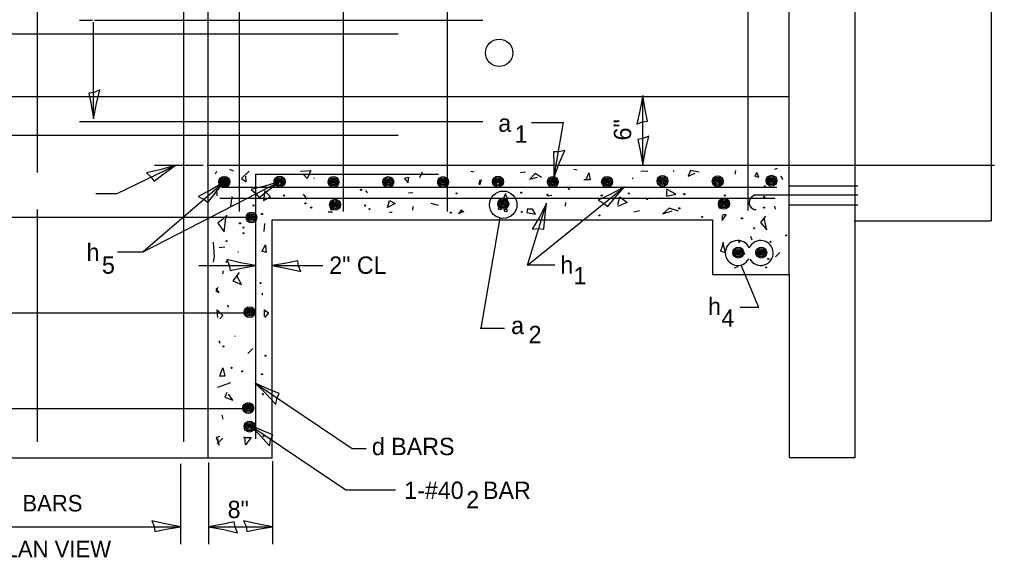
# Model space of a CAD drawing. Extents: x 2133490 to 2172050, y 2138301 to 2145980.
# Drawn here: x 2141742.8 to 2142079.5, y 2145248.4 to 2145434.3 of the extents above; entities that cross this region are included whole.
import ezdxf

# ---------------------------------------------------------------- set-up
doc = ezdxf.new("R2010")
doc.units = 0
for name, color, linetype in [('Level 40', 7, 'Continuous'), ('Level 63', 7, 'Continuous'), ('ROW_PR_Notes', 7, 'Continuous')]:
    doc.layers.add(name, color=color, linetype=linetype)

msp = doc.modelspace()

# ---------------------------------------------------------------- linework, layer by layer
at = {"layer": 'Level 40'}
for p, q in [((2142008.67, 2145383.93), (2142055.92, 2145383.93)), ((2142055.92, 2145383.93), (2142079.55, 2145383.93)), ((2142008.68, 2145376.84), (2142032.38, 2145376.84)), ((2142032.38, 2145373.54), (2142008.68, 2145373.54)), ((2142008.68, 2145370.23), (2142032.38, 2145370.23))]:
    msp.add_line(p, q, dxfattribs=at)
for centre, radius in [((2141908.5, 2145422.75), 4.73), ((2141813.52, 2145378.1), 1.89), ((2141813.61, 2145378.18), 1.89), ((2141812.5, 2145378.44), 0.473), ((2141813.52, 2145378.1), 1.42), ((2141812.59, 2145378.53), 0.473), ((2141813.61, 2145378.18), 1.42), ((2141813.52, 2145378.1), 0.945), ((2141813.61, 2145378.18), 0.945), ((2141813.18, 2145378.44), 0.473), ((2141813.27, 2145378.53), 0.473), ((2141813.52, 2145378.1), 0.473), ((2141813.61, 2145378.18), 0.473), ((2141814.54, 2145377.75), 0.473), ((2141814.63, 2145377.84), 0.473), ((2141832.68, 2145378.26), 1.89), ((2141831.66, 2145378.6), 0.473), ((2141832.68, 2145378.26), 1.42), ((2141832.68, 2145378.26), 0.945), ((2141832.34, 2145378.6), 0.473), ((2141832.68, 2145378.26), 0.473), ((2141833.71, 2145377.92), 0.473), ((2141851.27, 2145378.18), 1.89), ((2141850.24, 2145378.52), 0.473), ((2141851.27, 2145378.18), 1.42), ((2141851.27, 2145378.18), 0.945), ((2141850.93, 2145378.52), 0.473), ((2141851.27, 2145378.18), 0.473), ((2141852.29, 2145377.84), 0.473), ((2141870.18, 2145378.1), 1.89), ((2141869.16, 2145378.44), 0.473), ((2141870.18, 2145378.1), 1.42), ((2141870.18, 2145378.1), 0.945), ((2141869.84, 2145378.44), 0.473), ((2141870.18, 2145378.1), 0.473), ((2141871.21, 2145377.75), 0.473), ((2141889.1, 2145378.1), 1.89), ((2141888.07, 2145378.44), 0.473), ((2141889.1, 2145378.1), 1.42), ((2141889.1, 2145378.1), 0.945), ((2141888.75, 2145378.44), 0.473), ((2141889.1, 2145378.1), 0.473), ((2141890.12, 2145377.75), 0.473), ((2141908.09, 2145378.26), 1.89), ((2141907.07, 2145378.6), 0.473), ((2141908.09, 2145378.26), 1.42), ((2141908.09, 2145378.26), 0.945), ((2141907.75, 2145378.6), 0.473), ((2141908.09, 2145378.26), 0.473), ((2141909.12, 2145377.92), 0.473), ((2141927.01, 2145378.18), 1.89), ((2141925.98, 2145378.52), 0.473), ((2141927.01, 2145378.18), 1.42), ((2141927.01, 2145378.18), 0.945), ((2141926.67, 2145378.52), 0.473), ((2141927.01, 2145378.18), 0.473), ((2141928.03, 2145377.84), 0.473), ((2141945.76, 2145378.18), 1.89), ((2141944.73, 2145378.52), 0.473), ((2141945.76, 2145378.18), 1.42), ((2141945.76, 2145378.18), 0.945), ((2141945.42, 2145378.52), 0.473), ((2141945.76, 2145378.18), 0.473), ((2141946.78, 2145377.84), 0.473), ((2141964.88, 2145378.46), 1.89), ((2141963.86, 2145378.81), 0.473), ((2141964.88, 2145378.46), 1.42), ((2141964.88, 2145378.46), 0.945), ((2141964.54, 2145378.81), 0.473), ((2141964.88, 2145378.46), 0.473), ((2141965.9, 2145378.12), 0.473), ((2141983.96, 2145378.38), 1.89), ((2141983.96, 2145378.38), 1.89), ((2141982.94, 2145378.72), 0.473), ((2141983.96, 2145378.38), 1.42), ((2141983.96, 2145378.38), 0.945), ((2141983.62, 2145378.72), 0.473), ((2141983.96, 2145378.38), 0.473), ((2141984.98, 2145378.04), 0.473), ((2142002.53, 2145378.56), 1.89), ((2142001.5, 2145378.9), 0.473), ((2142002.53, 2145378.56), 1.42), ((2142002.53, 2145378.56), 0.945), ((2142002.18, 2145378.9), 0.473), ((2142002.53, 2145378.56), 0.473), ((2142003.55, 2145378.22), 0.473), ((2141860.77, 2145375.42), 0.189), ((2141909.9, 2145370.28), 4.73), ((2142000.2, 2145376.65), 0.189), ((2141834.21, 2145373.45), 0.189), ((2141851.82, 2145370.28), 1.89), ((2141851.82, 2145370.28), 1.42), ((2141893.72, 2145374.19), 0.189), ((2141909.9, 2145370.58), 1.89), ((2141909.9, 2145370.58), 1.42), ((2141909.9, 2145370.58), 0.945), ((2141916.1, 2145374.43), 0.189), ((2141925.2, 2145373.7), 0.189), ((2141943.89, 2145373.45), 0.189), ((2141953.23, 2145374.19), 0.189), ((2141959.63, 2145372.22), 0.189), ((2141972.41, 2145373.94), 0.189), ((2141986.12, 2145370.62), 1.89), ((2141986.12, 2145370.62), 1.89), ((2141986.12, 2145370.62), 1.42), ((2141986.12, 2145370.62), 0.945), ((2141986.43, 2145373.45), 0.189), ((2141987.41, 2145371.48), 0.189), ((2141999.96, 2145372.96), 0.189), ((2141823.63, 2145370.01), 0.189), ((2141841.58, 2145370.75), 0.189), ((2141843.55, 2145369.27), 0.189), ((2141850.8, 2145370.63), 0.473), ((2141850.8, 2145368.82), 0.473), ((2141851.82, 2145370.28), 0.945), ((2141851.48, 2145370.63), 0.473), ((2141851.82, 2145370.28), 0.473), ((2141852.84, 2145369.94), 0.473), ((2141862.24, 2145370.01), 0.189), ((2141863.72, 2145368.78), 0.189), ((2141908.73, 2145368.97), 0.473), ((2141908.88, 2145370.93), 0.473), ((2141909.56, 2145370.93), 0.473), ((2141909.9, 2145370.58), 0.473), ((2141910.77, 2145368.29), 0.473), ((2141910.92, 2145370.24), 0.473), ((2141970.69, 2145369.02), 0.189), ((2141984.94, 2145369.45), 0.473), ((2141985.1, 2145370.96), 0.473), ((2141985.78, 2145370.96), 0.473), ((2141986.12, 2145370.62), 0.473), ((2141987.14, 2145370.27), 0.473), ((2141999.96, 2145369.27), 0.189), ((2141822.94, 2145365.87), 1.89), ((2141821.91, 2145366.21), 0.473), ((2141822.94, 2145365.87), 1.42), ((2141822.94, 2145365.87), 0.945), ((2141822.59, 2145366.21), 0.473), ((2141822.94, 2145365.87), 0.473), ((2141823.96, 2145365.53), 0.473), ((2141826.58, 2145367.06), 0.189), ((2141891.75, 2145367.55), 0.189), ((2141916.34, 2145367.79), 0.189), ((2141943.15, 2145366.57), 0.189), ((2141978.56, 2145366.07), 0.189), ((2141992.33, 2145365.58), 0.189), ((2141818.96, 2145363.86), 0.189), ((2141820.19, 2145362.38), 0.189), ((2141996.51, 2145362.14), 0.189), ((2141820.19, 2145360.42), 0.189), ((2142007.58, 2145359.68), 0.189), ((2141814.29, 2145357.71), 0.189), ((2141991.05, 2145353.73), 1.89), ((2141991.05, 2145353.73), 1.42), ((2141991.05, 2145353.73), 0.945), ((2141991.35, 2145357.47), 0.189), ((2141998.98, 2145353.73), 1.89), ((2141998.98, 2145353.73), 1.42), ((2141998.98, 2145353.73), 0.945), ((2142002.17, 2145357.47), 0.189), ((2141990.03, 2145353.39), 0.473), ((2141990.71, 2145353.39), 0.473), ((2141991.05, 2145353.73), 0.473), ((2141992.08, 2145354.07), 0.473), ((2141993.07, 2145353.29), 0.189), ((2141997.96, 2145353.39), 0.473), ((2141998.64, 2145353.39), 0.473), ((2141998.98, 2145353.73), 0.473), ((2142000.01, 2145354.07), 0.473), ((2142001.43, 2145351.56), 0.189), ((2141814.29, 2145350.58), 0.189), ((2142000.69, 2145348.61), 0.189), ((2141826.09, 2145343.2), 0.189), ((2141822.28, 2145333.16), 1.89), ((2141822.28, 2145333.16), 1.42), ((2141821.25, 2145333.5), 0.473), ((2141822.28, 2145333.16), 0.945), ((2141821.93, 2145333.5), 0.473), ((2141822.28, 2145333.16), 0.473), ((2141823.3, 2145332.82), 0.473), ((2141813.3, 2145321.32), 0.189), ((2141827.81, 2145318.12), 0.189), ((2141816.01, 2145313.94), 0.189), ((2141819.7, 2145312.71), 0.189), ((2141826.58, 2145311.72), 0.189), ((2141826.83, 2145304.84), 0.189), ((2141821.83, 2145300.01), 1.89), ((2141820.8, 2145300.35), 0.473), ((2141821.83, 2145300.01), 1.42), ((2141821.83, 2145300.01), 0.945), ((2141821.48, 2145300.35), 0.473), ((2141821.83, 2145300.01), 0.473), ((2141822.85, 2145299.66), 0.473), ((2141822.25, 2145293.62), 1.89), ((2141821.23, 2145293.96), 0.473), ((2141822.25, 2145293.62), 1.42), ((2141822.25, 2145293.62), 0.945), ((2141821.91, 2145293.96), 0.473), ((2141822.25, 2145293.62), 0.473), ((2141823.27, 2145293.28), 0.473), ((2141827.07, 2145290.33), 0.189)]:
    msp.add_circle(centre, radius, dxfattribs=at)
for centre, start, end in [((2141990.88, 2145353.61), 24.9941, 332.0982), ((2141998.81, 2145353.61), 209.5562, 156.8179)]:
    msp.add_arc(centre, 4.31, start, end, dxfattribs=at)
at = {"layer": 'Level 63'}
for p, q in [((2141958.06, 2145383.96), (2141958.06, 2145408.04)), ((2141804.81, 2145349.25), (2141824.46, 2145349.25)), ((2141830.04, 2145349.25), (2141847.54, 2145349.25)), ((2141822.02, 2145294.3), (2141855.58, 2145271.73)), ((2141808.11, 2145281.26), (2141808.11, 2145253.01)), ((2141830.23, 2145281.72), (2141830.23, 2145253.01)), ((2141855.58, 2145271.73), (2141872.67, 2145271.73)), ((2141808.11, 2145259.01), (2141830.23, 2145259.01))]:
    msp.add_line(p, q, dxfattribs=at)
for points in [[(2141770.52, 2145409.92), (2141768.6, 2145409.1), (2141766.76, 2145408.79), (2141767.56, 2145404.92), (2141768.43, 2145399.92), (2141769.4, 2145405.25)], [(2141955.97, 2145398.05), (2141957.89, 2145398.86), (2141959.73, 2145399.17), (2141958.92, 2145403.04), (2141958.06, 2145408.04), (2141957.09, 2145402.71)], [(2141960.15, 2145393.96), (2141958.23, 2145393.14), (2141956.39, 2145392.83), (2141957.19, 2145388.96), (2141958.06, 2145383.96), (2141959.03, 2145389.29)], [(2141931.15, 2145388.99), (2141929.12, 2145388.51), (2141927.25, 2145388.52), (2141927.38, 2145384.57), (2141927.38, 2145379.49), (2141929.25, 2145384.58)], [(2141786.64, 2145381.31), (2141788.21, 2145379.94), (2141789.3, 2145378.42), (2141792.43, 2145380.83), (2141796.55, 2145383.8), (2141791.33, 2145382.34)], [(2141822.84, 2145375.55), (2141824.44, 2145374.21), (2141825.56, 2145372.72), (2141828.63, 2145375.21), (2141832.68, 2145378.26), (2141827.5, 2145376.69)], [(2141804.58, 2145373.16), (2141806.45, 2145372.24), (2141807.88, 2145371.05), (2141810.29, 2145374.18), (2141813.52, 2145378.1), (2141808.84, 2145375.35)], [(2141942.72, 2145371.83), (2141944.56, 2145370.85), (2141945.96, 2145369.61), (2141948.47, 2145372.67), (2141951.81, 2145376.48), (2141947.05, 2145373.89)], [(2141919.93, 2145361.83), (2141922.01, 2145362.04), (2141923.86, 2145361.8), (2141924.23, 2145365.73), (2141924.88, 2145370.77), (2141922.38, 2145365.96)], [(2141814.46, 2145351.34), (2141815.28, 2145349.42), (2141815.59, 2145347.58), (2141819.46, 2145348.38), (2141824.46, 2145349.25), (2141819.13, 2145350.22)], [(2141840.04, 2145347.16), (2141839.23, 2145349.08), (2141838.91, 2145350.92), (2141835.04, 2145350.12), (2141830.04, 2145349.25), (2141835.38, 2145348.28)], [(2141831.35, 2145301.31), (2141831.74, 2145303.36), (2141832.51, 2145305.06), (2141828.85, 2145306.55), (2141824.22, 2145308.62), (2141828.1, 2145304.84)], [(2141829.15, 2145286.98), (2141829.55, 2145289.03), (2141830.32, 2145290.74), (2141826.66, 2145292.23), (2141822.02, 2145294.3), (2141825.91, 2145290.52)], [(2141788.49, 2145261.1), (2141789.3, 2145259.18), (2141789.61, 2145257.34), (2141793.48, 2145258.14), (2141798.48, 2145259.01), (2141793.15, 2145259.98)], [(2141818.11, 2145256.92), (2141817.3, 2145258.84), (2141816.98, 2145260.68), (2141813.11, 2145259.87), (2141808.11, 2145259.01), (2141813.45, 2145258.04)], [(2141820.23, 2145261.1), (2141821.05, 2145259.18), (2141821.36, 2145257.34), (2141825.23, 2145258.14), (2141830.23, 2145259.01), (2141824.9, 2145259.98)]]:
    msp.add_lwpolyline(points, close=True, dxfattribs=at)
at = {"layer": 'ROW_PR_Notes'}
for p, q in [((2142031.37, 2145282.81), (2142031.37, 2145544.62)), ((2141807.95, 2145282.81), (2141807.95, 2145535.13)), ((2142008.67, 2145346.13), (2142008.67, 2145535.17)), ((2141799.55, 2145288.36), (2141799.55, 2145516.15)), ((2141818.79, 2145367.98), (2141818.79, 2145510.87)), ((2141854.7, 2145367.98), (2141854.7, 2145510.87)), ((2141994.51, 2145368.29), (2141994.51, 2145512.68)), ((2141749.05, 2145381.46), (2141749.05, 2145500.96)), ((2141890.61, 2145367.98), (2141890.61, 2145451.09)), ((2142078.36, 2145437.15), (2142078.36, 2145364.72)), ((2141763.51, 2145434.01), (2141767.98, 2145434.01)), ((2141768.43, 2145399.92), (2141768.43, 2145433.32)), ((2141768.73, 2145434.01), (2141902.82, 2145434.01)), ((2141690.78, 2145429.29), (2141873.63, 2145429.29)), ((2141908.5, 2145422.75), (2141908.5, 2145422.75)), ((2142008.67, 2145407.55), (2141675.65, 2145407.55)), ((2141763.51, 2145399.05), (2141902.82, 2145399.05)), ((2141919.62, 2145398.72), (2141930.71, 2145398.72)), ((2141927.38, 2145379.49), (2141930.71, 2145398.72)), ((2141690.78, 2145394.32), (2141873.63, 2145394.32)), ((2141789.46, 2145383.93), (2141806.29, 2145383.93)), ((2141807.61, 2145383.93), (2142008.67, 2145383.93)), ((2141810.84, 2145381.81), (2141810.35, 2145380.83)), ((2141816.72, 2145381.92), (2141815.49, 2145382.44)), ((2141822.17, 2145381.92), (2141819.53, 2145379.28)), ((2141839.91, 2145381.92), (2141843.42, 2145382.09)), ((2141843.42, 2145382.09), (2141842.19, 2145379.28)), ((2141881.91, 2145381.56), (2141880.93, 2145379.6)), ((2141899.87, 2145381.56), (2141898.64, 2145381.81)), ((2141917.57, 2145381.56), (2141915.85, 2145381.32)), ((2141935.44, 2145382.27), (2141934.21, 2145382.44)), ((2141948.79, 2145382.09), (2141948.79, 2145382.09)), ((2141952.25, 2145382.3), (2141952.25, 2145382.3)), ((2141959.85, 2145381.92), (2141957.39, 2145381.74)), ((2141968.72, 2145381.81), (2141968.97, 2145382.06)), ((2141974.61, 2145382.09), (2141973.73, 2145380.16)), ((2141977.59, 2145381.57), (2141974.61, 2145382.09)), ((2141990.12, 2145382.06), (2141989.87, 2145380.83)), ((2142004.46, 2145382.8), (2142003.58, 2145382.44)), ((2141785.51, 2145354.02), (2141832.68, 2145378.26)), ((2141819.53, 2145379.28), (2141821.11, 2145378.23)), ((2141821.11, 2145378.23), (2141820.94, 2145380.16)), ((2141824.39, 2145380.87), (2141887.49, 2145380.87)), ((2141824.46, 2145289.35), (2141824.46, 2145380.87)), ((2141842.19, 2145379.28), (2141840.78, 2145380.86)), ((2141844.53, 2145379.6), (2141844.53, 2145379.35)), ((2141875.73, 2145379.46), (2141877.14, 2145379.81)), ((2141877.14, 2145377.88), (2141875.73, 2145379.46)), ((2141877.14, 2145379.81), (2141876.96, 2145378.23)), ((2141901.55, 2145377.35), (2141901.9, 2145378.93)), ((2141902.25, 2145378.76), (2141901.72, 2145377)), ((2141901.9, 2145378.93), (2141902.25, 2145378.76)), ((2141920.87, 2145381.04), (2141919.11, 2145379.11)), ((2141919.11, 2145379.11), (2141921.74, 2145379.81)), ((2141923.15, 2145379.63), (2141920.87, 2145381.04)), ((2141939.95, 2145378.86), (2141937.74, 2145378.86)), ((2141938.48, 2145378.86), (2141939.46, 2145381.32)), ((2141939.46, 2145381.32), (2141939.95, 2145378.86)), ((2141954.7, 2145379.6), (2141954.46, 2145379.11)), ((2141973.73, 2145380.16), (2141976.19, 2145381.22)), ((2141997.44, 2145381.39), (2141996.73, 2145380.16)), ((2141996.73, 2145380.16), (2141998.14, 2145379.81)), ((2141998.14, 2145379.81), (2141997.61, 2145381.22)), ((2142006.39, 2145378.93), (2142005.87, 2145380.16)), ((2141813.52, 2145378.1), (2141785.51, 2145354.02)), ((2141811.1, 2145373.31), (2141810.93, 2145375.6)), ((2142004.36, 2145376.27), (2141812.61, 2145376.27)), ((2141827.56, 2145375.17), (2141827.07, 2145371.73)), ((2141862.98, 2145374.43), (2141862.49, 2145375.17)), ((2141931.93, 2145376.47), (2141932.81, 2145375.42)), ((2141969.46, 2145373.94), (2141966.26, 2145375.66)), ((2141966.26, 2145375.17), (2141966.26, 2145373.2)), ((2142003.76, 2145372.41), (2141812.01, 2145372.41)), ((2141816.2, 2145373.14), (2141815.67, 2145369.8)), ((2141827.07, 2145371.73), (2141829.53, 2145372.96)), ((2141829.53, 2145372.96), (2141827.81, 2145374.68)), ((2141840.84, 2145373.94), (2141842.07, 2145372.22)), ((2141869.86, 2145369.27), (2141870.6, 2145371.73)), ((2141870.6, 2145371.73), (2141872.57, 2145370.74)), ((2141877.14, 2145374.37), (2141878.72, 2145374.54)), ((2141910.69, 2145374.19), (2141909.7, 2145371.97)), ((2141909.7, 2145371.97), (2141911.42, 2145372.22)), ((2141911.42, 2145372.22), (2141910.69, 2145373.94)), ((2141926.67, 2145373.45), (2141925.2, 2145373.2)), ((2141947.33, 2145372.47), (2141947.33, 2145372.47)), ((2141949.49, 2145370.33), (2141950.19, 2145372.96)), ((2141950.19, 2145372.96), (2141952.65, 2145371.03)), ((2141966.26, 2145373.2), (2141969.46, 2145373.94)), ((2142008.68, 2145373.54), (2141996.42, 2145373.54)), ((2141749.05, 2145288.36), (2141749.05, 2145368.57)), ((2141872.57, 2145370.74), (2141869.86, 2145369.27)), ((2141878.72, 2145369.62), (2141878.54, 2145368.4)), ((2141880.93, 2145368.53), (2141880.93, 2145368.53)), ((2141887.5, 2145369.97), (2141885.04, 2145370.68)), ((2141895.44, 2145368.53), (2141894.46, 2145367.3)), ((2141895.93, 2145367.79), (2141895.44, 2145368.53)), ((2141918.31, 2145369.02), (2141918.06, 2145367.55)), ((2141920.03, 2145368.78), (2141918.56, 2145368.78)), ((2141921.01, 2145367.06), (2141920.03, 2145368.78)), ((2141931.4, 2145371.03), (2141931.23, 2145369.8)), ((2141933.8, 2145368.78), (2141933.8, 2145368.78)), ((2141952.65, 2145371.03), (2141949.32, 2145369.62)), ((2141954.95, 2145367.79), (2141956.92, 2145368.28)), ((2141967.23, 2145369.1), (2141964.95, 2145367.17)), ((2141964.95, 2145367.17), (2141968.28, 2145368.22)), ((2141970.39, 2145368.05), (2141967.23, 2145369.1)), ((2142003.58, 2145369.8), (2142003.76, 2145368.75)), ((2141690.78, 2145365.97), (2141821.66, 2145365.97)), ((2141814.53, 2145366.56), (2141811.33, 2145363.86)), ((2141813.55, 2145360.91), (2141814.04, 2145365.83)), ((2141830.04, 2145282.81), (2141830.04, 2145365.03)), ((2141830.04, 2145365.03), (2141982.17, 2145365.03)), ((2141849.45, 2145367.79), (2141850.93, 2145367.79)), ((2141871.58, 2145367.55), (2141870.6, 2145367.55)), ((2141894.46, 2145367.3), (2141896.42, 2145368.04)), ((2141908.7, 2145365.72), (2141902.1, 2145327.58)), ((2141918.06, 2145367.55), (2141921.01, 2145367.06)), ((2141969.22, 2145366.81), (2141969.22, 2145366.81)), ((2141982.17, 2145365.03), (2141982.17, 2145346.13)), ((2141985.45, 2145364.84), (2141986.92, 2145366.81)), ((2141985.45, 2145366.56), (2141985.45, 2145364.84)), ((2141986.92, 2145366.81), (2141985.69, 2145366.81)), ((2142000.45, 2145366.32), (2141998.73, 2145364.11)), ((2142000.94, 2145361.65), (2141999.96, 2145365.58)), ((2141811.33, 2145363.86), (2141813.55, 2145360.91)), ((2141827.44, 2145363.83), (2141827.26, 2145361.02)), ((2141998.73, 2145364.11), (2142000.94, 2145361.65)), ((2142031.11, 2145364.72), (2142078.36, 2145364.72)), ((2141995.28, 2145359.43), (2141995.77, 2145358.2)), ((2141809.87, 2145357.15), (2141809.87, 2145357.33)), ((2141810.22, 2145352.41), (2141809.87, 2145357.15)), ((2141811.83, 2145355.5), (2141813.79, 2145355.74)), ((2141826.56, 2145354.17), (2141827.79, 2145356.45)), ((2141827.79, 2145356.45), (2141827.96, 2145353.82)), ((2141985.94, 2145357.22), (2141984.95, 2145354.27)), ((2141986.68, 2145353.78), (2141985.69, 2145357.22)), ((2141776.72, 2145354.02), (2141785.51, 2145354.02)), ((2141809.87, 2145350.48), (2141810.22, 2145352.41)), ((2141810.22, 2145352.41), (2141810.22, 2145352.41)), ((2141818.22, 2145354.02), (2141818.47, 2145354.02)), ((2141827.96, 2145353.82), (2141826.56, 2145354.34)), ((2141984.95, 2145354.27), (2141986.68, 2145353.78)), ((2142005.37, 2145353.78), (2142003.89, 2145352.3)), ((2141809.87, 2145350.48), (2141809.87, 2145350.48)), ((2141827.07, 2145349.35), (2141827.07, 2145349.35)), ((2141990.86, 2145348.86), (2141989.63, 2145348.37)), ((2141991.91, 2145349.48), (2141998.08, 2145334.88)), ((2141813.06, 2145347.38), (2141813.06, 2145346.4)), ((2141818.71, 2145346.89), (2141816.5, 2145343.94)), ((2141819.45, 2145342.71), (2141817.73, 2145345.91)), ((2141982.17, 2145346.13), (2142008.67, 2145346.13)), ((2142008.67, 2145346.13), (2142008.67, 2145282.81)), ((2141811.28, 2145341.7), (2141810.58, 2145340.47)), ((2141811.81, 2145339.94), (2141810.75, 2145341.35)), ((2141816.5, 2145343.94), (2141819.45, 2145342.71)), ((2141810.58, 2145340.47), (2141811.81, 2145339.94)), ((2141826.58, 2145339.76), (2141826.58, 2145339.02)), ((2141814.53, 2145335.58), (2141815.02, 2145334.84)), ((2141991.76, 2145334.88), (2141998.08, 2145334.88)), ((2141690.78, 2145332.9), (2141821.66, 2145332.9)), ((2141811.28, 2145331.34), (2141811.1, 2145333.97)), ((2141811.1, 2145333.97), (2141813.03, 2145332.04)), ((2141813.03, 2145332.04), (2141811.98, 2145330.81)), ((2141827.44, 2145331.69), (2141827.44, 2145333.97)), ((2141827.44, 2145333.97), (2141828.84, 2145332.92)), ((2141828.84, 2145332.92), (2141827.61, 2145331.34)), ((2141817.24, 2145325), (2141817.24, 2145324.76)), ((2141901.93, 2145327.61), (2141910.29, 2145327.61)), ((2141812.07, 2145322.3), (2141811.83, 2145323.28)), ((2141817.73, 2145318.36), (2141817.73, 2145318.36)), ((2141821.66, 2145318.85), (2141823.39, 2145320.58)), ((2141813.79, 2145310.99), (2141811.83, 2145310.99)), ((2141812.07, 2145311.48), (2141813.06, 2145313.94)), ((2141813.06, 2145313.94), (2141813.79, 2145310.99)), ((2141811.28, 2145307.28), (2141815.84, 2145308.86)), ((2141824.22, 2145308.62), (2141857.77, 2145286.05)), ((2141814.44, 2145305.35), (2141813.74, 2145303.77)), ((2141816.55, 2145302.71), (2141814.97, 2145304.82)), ((2141813.74, 2145303.77), (2141816.55, 2145302.71)), ((2141690.78, 2145299.82), (2141821.66, 2145299.82)), ((2141813.21, 2145296.21), (2141812.86, 2145297.62)), ((2141811.83, 2145294.02), (2141811.83, 2145294.02)), ((2141811.98, 2145290.24), (2141810.75, 2145289.89)), ((2141810.75, 2145289.89), (2141811.81, 2145287.26)), ((2141811.09, 2145287.62), (2141813.06, 2145289.59)), ((2141811.81, 2145287.26), (2141811.28, 2145289.54)), ((2141820.19, 2145289.84), (2141822.89, 2145289.84)), ((2141820.92, 2145287.38), (2141820.68, 2145290.08)), ((2141822.89, 2145289.84), (2141820.92, 2145287.38)), ((2141857.77, 2145286.05), (2141862.56, 2145286.05)), ((2141675.65, 2145282.81), (2141830.04, 2145282.81)), ((2141798.48, 2145280.81), (2141798.48, 2145253.01)), ((2142031.37, 2145282.81), (2142008.67, 2145282.81)), ((2141698.57, 2145259.01), (2141798.48, 2145259.01))]:
    msp.add_line(p, q, dxfattribs=at)
for points in [[(2141769.21, 2145374.1), (2141776.59, 2145374.1), (2141796.55, 2145383.8)], [(2141927.74, 2145349.4), (2141918.29, 2145349.4), (2141951.81, 2145376.48)], [(2141927.74, 2145349.4), (2141918.29, 2145349.4), (2141924.88, 2145370.77)]]:
    msp.add_lwpolyline(points, dxfattribs=at)
msp.add_arc((2141997.26, 2145371.06), 2.48, 87.9379, 268.7909, dxfattribs=at)

# ---------------------------------------------------------------- texts
at = {"layer": 'Level 63'}
msp.add_text('6"', height=6, rotation=90, dxfattribs=at).set_placement((2141954.08, 2145392.49))
for s, p in [('2" CL', (2141849.8, 2145346.4)), ('1-#40   BAR', (2141875.69, 2145268.62)), ('2', (2141897.11, 2145265.37)), ('8"', (2141814.71, 2145262.01))]:
    msp.add_text(s, height=6, dxfattribs=at).set_placement(p)
at = {"layer": 'ROW_PR_Notes'}
for s, height, p in [('a', 6, (2141908.17, 2145395.48)), ('1', 6, (2141913.83, 2145391.67)), ('h', 6, (2141765.98, 2145350.83)), ('5', 6, (2141771.3, 2145346.45)), ('h ', 6, (2141929.61, 2145346.46)), ('1', 6, (2141934.18, 2145342.77)), ('h ', 6, (2141980.63, 2145332.14)), ('4', 6, (2141985.24, 2145328.14)), ('a  ', 6, (2141912.61, 2145325.58)), ('2', 6, (2141918.66, 2145322.44)), ('d BARS', 6, (2141864.52, 2145283.76)), ('  - #   v   BARS', 5.7, (2141714.17, 2145264.31)), ('SEE PLAN VIEW', 5.7, (2141715.57, 2145248.48))]:
    msp.add_text(s, height=height, dxfattribs=at).set_placement(p)

doc.saveas('drawing.dxf')
